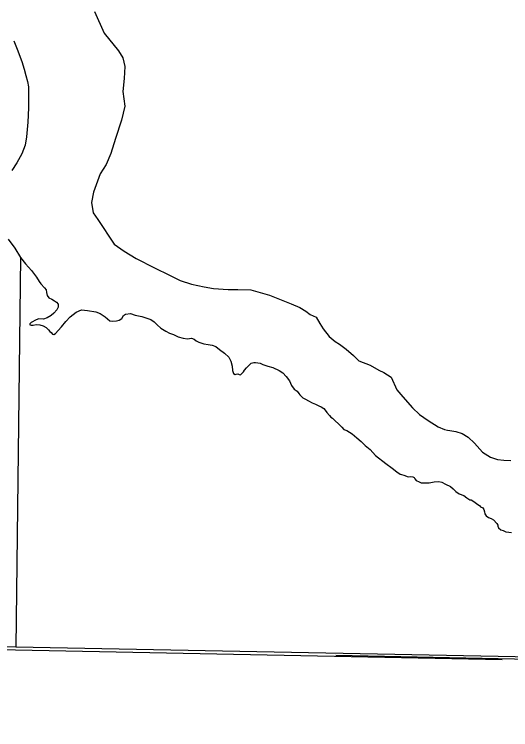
# Model space of a CAD drawing. Extents: x 77230 to 630905, y 790554 to 1662844.
# Drawn here: x 343888 to 347291, y 1568853 to 1573754 of the extents above; entities that cross this region are included whole.
import ezdxf

# ---------------------------------------------------------------- set-up
doc = ezdxf.new("R2010")
doc.units = 0
for name, color, linetype in [('Level 16', 7, 'Continuous'), ('Level 17', 7, 'Continuous'), ('Level 18', 7, 'Continuous'), ('Level 43', 7, 'Continuous')]:
    doc.layers.add(name, color=color, linetype=linetype)

msp = doc.modelspace()

# ---------------------------------------------------------------- linework, layer by layer
at = {"layer": 'Level 16'}
msp.add_lwpolyline([(343929.9, 1572089.3), (343897.7, 1569418)], dxfattribs=at)
at = {"layer": 'Level 17'}
for points in [[(344437.3, 1573773.2), (344504.5, 1573625.3), (344601.5, 1573503.7), (344631.9, 1573455.9), (344646.4, 1573395.8), (344641, 1573313.6), (344631.7, 1573225.3), (344646.5, 1573125.1), (344623.2, 1573028.7), (344582.1, 1572904.1), (344548.9, 1572801.6), (344517.5, 1572725.1), (344476, 1572660.7), (344430.9, 1572536), (344417.4, 1572465.7), (344428, 1572393.6), (344460.4, 1572347.8), (344573.8, 1572178.2), (344642.2, 1572130.6), (344724.7, 1572081.1), (344849.3, 1572017.9), (344951.7, 1571966.5), (345026.1, 1571931), (345102.3, 1571905.5), (345190.5, 1571888.1), (345252.7, 1571876.6), (345354.8, 1571869.3), (345420.9, 1571869.8), (345509, 1571866.5)], [(343884.6, 1573571.4), (343906.8, 1573514.3), (343938.8, 1573430.8), (343956.9, 1573379.3), (343966.6, 1573334.8), (343979.2, 1573294.4), (343984.7, 1573256.8), (343986.1, 1573195.3), (343984.7, 1573113.2), (343981.9, 1573015.7), (343970.8, 1572914.1), (343962.5, 1572857.1), (343940.2, 1572797.2), (343905.4, 1572737.4), (343872, 1572683.1)], [(343884.6, 1573571.4), (343906.8, 1573514.3), (343938.8, 1573430.8), (343956.9, 1573379.3), (343966.6, 1573334.8), (343979.2, 1573294.4), (343984.7, 1573256.8), (343986.1, 1573195.3), (343984.7, 1573113.2), (343981.9, 1573015.7), (343970.8, 1572914.1), (343962.5, 1572857.1), (343940.2, 1572797.2), (343905.4, 1572737.4), (343872, 1572683.1)], [(343847, 1572214.1), (343891.5, 1572150.9), (343931.9, 1572086.9), (343965.2, 1572045.1), (344007, 1571997.8), (344040.4, 1571953.3), (344058.5, 1571924.1), (344069.6, 1571907.4), (344094.6, 1571879.5), (344107.2, 1571867), (344109.9, 1571848.9), (344112.7, 1571828), (344123.9, 1571812.7), (344144.7, 1571801.6), (344164.2, 1571791.8), (344178.1, 1571782.1), (344187.9, 1571768.2), (344189.2, 1571748.7), (344180.9, 1571729.2), (344160, 1571705.6), (344140.5, 1571690.2)], [(343847, 1572214.1), (343891.5, 1572150.9), (343931.9, 1572086.9), (343965.2, 1572045.1), (344007, 1571997.8), (344040.4, 1571953.3), (344058.5, 1571924.1), (344069.6, 1571907.4), (344094.6, 1571879.5), (344107.2, 1571867), (344109.9, 1571848.9), (344112.7, 1571828), (344123.9, 1571812.7), (344144.7, 1571801.6), (344164.2, 1571791.8), (344178.1, 1571782.1), (344187.9, 1571768.2), (344189.2, 1571748.7), (344180.9, 1571729.2), (344160, 1571705.6), (344140.5, 1571690.2)], [(345509, 1571866.5), (345637.4, 1571829.4), (345785.9, 1571770.3), (345846.2, 1571744.7), (345886.4, 1571721), (345916.6, 1571697.1), (345956.8, 1571679.4), (345983.1, 1571635.5), (346005.4, 1571599.6), (346045.9, 1571547.7), (346088.2, 1571512), (346116.4, 1571494.1), (346162.7, 1571460.4), (346213, 1571416.7), (346249.4, 1571378.9), (346327.7, 1571349.4), (346388, 1571315.7), (346420.1, 1571299.9), (346470.4, 1571268.2), (346511.1, 1571182.3), (346551.5, 1571132.5), (346618.2, 1571056.8), (346666.5, 1571013.1), (346724.9, 1570971.4), (346793.3, 1570927.8), (346837.5, 1570910.1), (346857.5, 1570904.3), (346873.6, 1570902.4), (346913.7, 1570894.7), (346957.8, 1570881), (347000, 1570857.2), (347042.4, 1570815.4), (347096.9, 1570753.7), (347151.2, 1570720), (347201.4, 1570704.4), (347243.5, 1570698.7), (347291.5, 1570697)], [(344140.5, 1571690.2), (344114.1, 1571673.5), (344089.1, 1571665.2), (344057.1, 1571668), (344037.6, 1571661), (344002.8, 1571641.5), (343994.5, 1571633.2), (343994.5, 1571627.6), (344004.2, 1571623.4), (344018.1, 1571623.4), (344039, 1571629), (344064, 1571626.2), (344086.3, 1571619.3), (344105.8, 1571608.1), (344122.5, 1571591.4), (344132.2, 1571580.3), (344140.5, 1571574.7), (344150.3, 1571563.6), (344160, 1571559.4), (344169.8, 1571566.4), (344187.9, 1571587.3), (344211.5, 1571613.7), (344242.1, 1571648.5), (344271.3, 1571680.5), (344311.7, 1571713.9), (344347.8, 1571729.2), (344389.6, 1571725), (344446.6, 1571715.3), (344475.8, 1571704.2), (344510.6, 1571680.5), (344543.6, 1571654.1), (344564.5, 1571651.3), (344588.1, 1571654.1), (344606.2, 1571658.2), (344625.7, 1571669.4), (344636.8, 1571690.2), (344650, 1571700.4), (344685.5, 1571704.2), (344717.5, 1571693), (344739.8, 1571687.5), (344763.4, 1571683.3), (344796.8, 1571672.2), (344823.2, 1571662.4), (344846.9, 1571647.1), (344867.8, 1571626.2), (344892.8, 1571604), (344926.2, 1571583.1), (344952.6, 1571570.6), (344979.1, 1571559.4), (345012.5, 1571545.5), (345045.8, 1571535.8), (345075.1, 1571531.6), (345102.2, 1571534.8), (345120.3, 1571529.2), (345134.2, 1571516.7), (345153.7, 1571508.3), (345188.5, 1571495.8), (345216.3, 1571491.6), (345245.5, 1571487.4), (345269.1, 1571477.7), (345295.6, 1571458.2), (345329, 1571433.2), (345358.2, 1571405.3), (345373.5, 1571377.5), (345381.8, 1571342.7), (345383.2, 1571313.5), (345391.6, 1571294), (345401.3, 1571287), (345409.7, 1571288.4), (345420.8, 1571291.2), (345429.1, 1571285.6), (345438.9, 1571284.3), (345458.4, 1571303.7), (345466.7, 1571314.9), (345480.6, 1571331.6), (345498.7, 1571351.1), (345512.6, 1571363.6), (345529.3, 1571369.1), (345541.8, 1571369.1), (345572.4, 1571365), (345591.9, 1571355.2), (345626.7, 1571344.1)], [(344140.5, 1571690.2), (344114.1, 1571673.5), (344089.1, 1571665.2), (344057.1, 1571668), (344037.6, 1571661), (344002.8, 1571641.5), (343994.5, 1571633.2), (343994.5, 1571627.6), (344004.2, 1571623.4), (344018.1, 1571623.4), (344039, 1571629), (344064, 1571626.2), (344086.3, 1571619.3), (344105.8, 1571608.1), (344122.5, 1571591.4), (344132.2, 1571580.3), (344140.5, 1571574.7), (344150.3, 1571563.6), (344160, 1571559.4), (344169.8, 1571566.4), (344187.9, 1571587.3), (344211.5, 1571613.7), (344242.1, 1571648.5), (344271.3, 1571680.5), (344311.7, 1571713.9), (344347.8, 1571729.2), (344389.6, 1571725), (344446.6, 1571715.3), (344475.8, 1571704.2), (344510.6, 1571680.5), (344543.6, 1571654.1), (344564.5, 1571651.3), (344588.1, 1571654.1), (344606.2, 1571658.2), (344625.7, 1571669.4), (344636.8, 1571690.2), (344650, 1571700.4), (344685.5, 1571704.2), (344717.5, 1571693), (344739.8, 1571687.5), (344763.4, 1571683.3), (344796.8, 1571672.2), (344823.2, 1571662.4), (344846.9, 1571647.1), (344867.8, 1571626.2), (344892.8, 1571604), (344926.2, 1571583.1), (344952.6, 1571570.6), (344979.1, 1571559.4), (345012.5, 1571545.5), (345045.8, 1571535.8), (345075.1, 1571531.6), (345102.2, 1571534.8), (345120.3, 1571529.2), (345134.2, 1571516.7), (345153.7, 1571508.3), (345188.5, 1571495.8), (345216.3, 1571491.6), (345245.5, 1571487.4), (345269.1, 1571477.7), (345295.6, 1571458.2), (345329, 1571433.2), (345358.2, 1571405.3), (345373.5, 1571377.5), (345381.8, 1571342.7), (345383.2, 1571313.5), (345391.6, 1571294), (345401.3, 1571287), (345409.7, 1571288.4), (345420.8, 1571291.2), (345429.1, 1571285.6), (345438.9, 1571284.3), (345458.4, 1571303.7), (345466.7, 1571314.9), (345480.6, 1571331.6), (345498.7, 1571351.1), (345512.6, 1571363.6), (345529.3, 1571369.1), (345541.8, 1571369.1), (345572.4, 1571365), (345591.9, 1571355.2), (345626.7, 1571344.1)], [(345626.7, 1571344.1), (345659.5, 1571333.3), (345704.1, 1571313.8), (345729.1, 1571298.5), (345752.1, 1571273.5), (345775, 1571242.8), (345788.9, 1571210.1), (345807.7, 1571185.1), (345826.5, 1571172.6), (345839, 1571156.5), (345846, 1571146.1), (345866.1, 1571127.3), (345884.2, 1571117.6), (345905.8, 1571105.1), (345930.8, 1571092.5), (345953.8, 1571082.8), (345976.7, 1571072.3), (345992.7, 1571064), (346009.4, 1571054.3), (346019.9, 1571042.4), (346031, 1571026.4), (346047.7, 1571005.5), (346058.8, 1570994.4), (346070, 1570986.1), (346086.7, 1570968.7), (346111.3, 1570947.5), (346134.2, 1570924.5), (346147.5, 1570910.6), (346167.6, 1570901.6), (346204.5, 1570880.7), (346235.8, 1570852.2), (346265, 1570827.1), (346292.2, 1570800.7), (346326.9, 1570773.5), (346364.5, 1570731.1), (346434.8, 1570677.5), (346478.6, 1570644.8), (346509.2, 1570620.5), (346532.8, 1570603.8), (346542.6, 1570601.7), (346557.2, 1570596.8), (346587.4, 1570586), (346606.9, 1570587.4), (346620.1, 1570585.3), (346628.4, 1570580.4), (346634.7, 1570572.1), (346643, 1570559.6), (346663.9, 1570550.5), (346676.4, 1570544.9), (346701.5, 1570544.3), (346731.4, 1570544.9), (346766.2, 1570551.2), (346797.5, 1570553.3), (346819.7, 1570549.1), (346843.4, 1570535.2), (346878.2, 1570519.2), (346896.2, 1570502.5), (346915.7, 1570485.8), (346938, 1570469.8), (346970, 1570456.6), (346989.5, 1570442), (346997.1, 1570435.7), (347009.6, 1570428.7), (347020.1, 1570426.7), (347038.2, 1570415.5), (347064.6, 1570396.7), (347077.1, 1570388.4), (347084.8, 1570379.3), (347098.7, 1570372.4), (347107, 1570360.5), (347111.2, 1570344.5), (347112.6, 1570330.6), (347122.3, 1570318.1), (347137.6, 1570307), (347156.4, 1570299.3), (347172.4, 1570289.6), (347195.2, 1570266), (347202.1, 1570254.2), (347202.8, 1570246.6), (347207.7, 1570236.8), (347223.7, 1570222.9), (347239, 1570216.6), (347258.5, 1570209), (347278.6, 1570205.5), (347295.3, 1570203.4)], [(345626.7, 1571344.1), (345659.5, 1571333.3), (345704.1, 1571313.8), (345729.1, 1571298.5), (345752.1, 1571273.5), (345775, 1571242.8), (345788.9, 1571210.1), (345807.7, 1571185.1), (345826.5, 1571172.6), (345839, 1571156.5), (345846, 1571146.1), (345866.1, 1571127.3), (345884.2, 1571117.6), (345905.8, 1571105.1), (345930.8, 1571092.5), (345953.8, 1571082.8), (345976.7, 1571072.3), (345992.7, 1571064), (346009.4, 1571054.3), (346019.9, 1571042.4), (346031, 1571026.4), (346047.7, 1571005.5), (346058.8, 1570994.4), (346070, 1570986.1), (346086.7, 1570968.7), (346111.3, 1570947.5), (346134.2, 1570924.5), (346147.5, 1570910.6), (346167.6, 1570901.6), (346204.5, 1570880.7), (346235.8, 1570852.2), (346265, 1570827.1), (346292.2, 1570800.7), (346326.9, 1570773.5), (346364.5, 1570731.1), (346434.8, 1570677.5), (346478.6, 1570644.8), (346509.2, 1570620.5), (346532.8, 1570603.8), (346542.6, 1570601.7), (346557.2, 1570596.8), (346587.4, 1570586), (346606.9, 1570587.4), (346620.1, 1570585.3), (346628.4, 1570580.4), (346634.7, 1570572.1), (346643, 1570559.6), (346663.9, 1570550.5), (346676.4, 1570544.9), (346701.5, 1570544.3), (346731.4, 1570544.9), (346766.2, 1570551.2), (346797.5, 1570553.3), (346819.7, 1570549.1), (346843.4, 1570535.2), (346878.2, 1570519.2), (346896.2, 1570502.5), (346915.7, 1570485.8), (346938, 1570469.8), (346970, 1570456.6), (346989.5, 1570442), (346997.1, 1570435.7), (347009.6, 1570428.7), (347020.1, 1570426.7), (347038.2, 1570415.5), (347064.6, 1570396.7), (347077.1, 1570388.4), (347084.8, 1570379.3), (347098.7, 1570372.4), (347107, 1570360.5), (347111.2, 1570344.5), (347112.6, 1570330.6), (347122.3, 1570318.1), (347137.6, 1570307), (347156.4, 1570299.3), (347172.4, 1570289.6), (347195.2, 1570266), (347202.1, 1570254.2), (347202.8, 1570246.6), (347207.7, 1570236.8), (347223.7, 1570222.9), (347239, 1570216.6), (347258.5, 1570209), (347278.6, 1570205.5), (347295.3, 1570203.4)]]:
    msp.add_lwpolyline(points, dxfattribs=at)
at = {"layer": 'Level 18'}
for points in [[(343884.6, 1573571.4), (343906.8, 1573514.3), (343938.8, 1573430.8), (343956.9, 1573379.3), (343966.6, 1573334.8), (343979.2, 1573294.4), (343984.7, 1573256.8), (343986.1, 1573195.3), (343984.7, 1573113.2), (343981.9, 1573015.7), (343970.8, 1572914.1), (343962.5, 1572857.1), (343940.2, 1572797.2), (343905.4, 1572737.4), (343872, 1572683.1)], [(343884.6, 1573571.4), (343906.8, 1573514.3), (343938.8, 1573430.8), (343956.9, 1573379.3), (343966.6, 1573334.8), (343979.2, 1573294.4), (343984.7, 1573256.8), (343986.1, 1573195.3), (343984.7, 1573113.2), (343981.9, 1573015.7), (343970.8, 1572914.1), (343962.5, 1572857.1), (343940.2, 1572797.2), (343905.4, 1572737.4), (343872, 1572683.1)], [(343847, 1572214.1), (343891.5, 1572150.9), (343931.9, 1572086.9), (343965.2, 1572045.1), (344007, 1571997.8), (344040.4, 1571953.3), (344058.5, 1571924.1), (344069.6, 1571907.4), (344094.6, 1571879.5), (344107.2, 1571867), (344109.9, 1571848.9), (344112.7, 1571828), (344123.9, 1571812.7), (344144.7, 1571801.6), (344164.2, 1571791.8), (344178.1, 1571782.1), (344187.9, 1571768.2), (344189.2, 1571748.7), (344180.9, 1571729.2), (344160, 1571705.6), (344140.5, 1571690.2)], [(343847, 1572214.1), (343891.5, 1572150.9), (343931.9, 1572086.9), (343965.2, 1572045.1), (344007, 1571997.8), (344040.4, 1571953.3), (344058.5, 1571924.1), (344069.6, 1571907.4), (344094.6, 1571879.5), (344107.2, 1571867), (344109.9, 1571848.9), (344112.7, 1571828), (344123.9, 1571812.7), (344144.7, 1571801.6), (344164.2, 1571791.8), (344178.1, 1571782.1), (344187.9, 1571768.2), (344189.2, 1571748.7), (344180.9, 1571729.2), (344160, 1571705.6), (344140.5, 1571690.2)], [(344140.5, 1571690.2), (344114.1, 1571673.5), (344089.1, 1571665.2), (344057.1, 1571668), (344037.6, 1571661), (344002.8, 1571641.5), (343994.5, 1571633.2), (343994.5, 1571627.6), (344004.2, 1571623.4), (344018.1, 1571623.4), (344039, 1571629), (344064, 1571626.2), (344086.3, 1571619.3), (344105.8, 1571608.1), (344122.5, 1571591.4), (344132.2, 1571580.3), (344140.5, 1571574.7), (344150.3, 1571563.6), (344160, 1571559.4), (344169.8, 1571566.4), (344187.9, 1571587.3), (344211.5, 1571613.7), (344242.1, 1571648.5), (344271.3, 1571680.5), (344311.7, 1571713.9), (344347.8, 1571729.2), (344389.6, 1571725), (344446.6, 1571715.3), (344475.8, 1571704.2), (344510.6, 1571680.5), (344543.6, 1571654.1), (344564.5, 1571651.3), (344588.1, 1571654.1), (344606.2, 1571658.2), (344625.7, 1571669.4), (344636.8, 1571690.2), (344650, 1571700.4), (344685.5, 1571704.2), (344717.5, 1571693), (344739.8, 1571687.5), (344763.4, 1571683.3), (344796.8, 1571672.2), (344823.2, 1571662.4), (344846.9, 1571647.1), (344867.8, 1571626.2), (344892.8, 1571604), (344926.2, 1571583.1), (344952.6, 1571570.6), (344979.1, 1571559.4), (345012.5, 1571545.5), (345045.8, 1571535.8), (345075.1, 1571531.6), (345102.2, 1571534.8), (345120.3, 1571529.2), (345134.2, 1571516.7), (345153.7, 1571508.3), (345188.5, 1571495.8), (345216.3, 1571491.6), (345245.5, 1571487.4), (345269.1, 1571477.7), (345295.6, 1571458.2), (345329, 1571433.2), (345358.2, 1571405.3), (345373.5, 1571377.5), (345381.8, 1571342.7), (345383.2, 1571313.5), (345391.6, 1571294), (345401.3, 1571287), (345409.7, 1571288.4), (345420.8, 1571291.2), (345429.1, 1571285.6), (345438.9, 1571284.3), (345458.4, 1571303.7), (345466.7, 1571314.9), (345480.6, 1571331.6), (345498.7, 1571351.1), (345512.6, 1571363.6), (345529.3, 1571369.1), (345541.8, 1571369.1), (345572.4, 1571365), (345591.9, 1571355.2), (345626.7, 1571344.1)], [(344140.5, 1571690.2), (344114.1, 1571673.5), (344089.1, 1571665.2), (344057.1, 1571668), (344037.6, 1571661), (344002.8, 1571641.5), (343994.5, 1571633.2), (343994.5, 1571627.6), (344004.2, 1571623.4), (344018.1, 1571623.4), (344039, 1571629), (344064, 1571626.2), (344086.3, 1571619.3), (344105.8, 1571608.1), (344122.5, 1571591.4), (344132.2, 1571580.3), (344140.5, 1571574.7), (344150.3, 1571563.6), (344160, 1571559.4), (344169.8, 1571566.4), (344187.9, 1571587.3), (344211.5, 1571613.7), (344242.1, 1571648.5), (344271.3, 1571680.5), (344311.7, 1571713.9), (344347.8, 1571729.2), (344389.6, 1571725), (344446.6, 1571715.3), (344475.8, 1571704.2), (344510.6, 1571680.5), (344543.6, 1571654.1), (344564.5, 1571651.3), (344588.1, 1571654.1), (344606.2, 1571658.2), (344625.7, 1571669.4), (344636.8, 1571690.2), (344650, 1571700.4), (344685.5, 1571704.2), (344717.5, 1571693), (344739.8, 1571687.5), (344763.4, 1571683.3), (344796.8, 1571672.2), (344823.2, 1571662.4), (344846.9, 1571647.1), (344867.8, 1571626.2), (344892.8, 1571604), (344926.2, 1571583.1), (344952.6, 1571570.6), (344979.1, 1571559.4), (345012.5, 1571545.5), (345045.8, 1571535.8), (345075.1, 1571531.6), (345102.2, 1571534.8), (345120.3, 1571529.2), (345134.2, 1571516.7), (345153.7, 1571508.3), (345188.5, 1571495.8), (345216.3, 1571491.6), (345245.5, 1571487.4), (345269.1, 1571477.7), (345295.6, 1571458.2), (345329, 1571433.2), (345358.2, 1571405.3), (345373.5, 1571377.5), (345381.8, 1571342.7), (345383.2, 1571313.5), (345391.6, 1571294), (345401.3, 1571287), (345409.7, 1571288.4), (345420.8, 1571291.2), (345429.1, 1571285.6), (345438.9, 1571284.3), (345458.4, 1571303.7), (345466.7, 1571314.9), (345480.6, 1571331.6), (345498.7, 1571351.1), (345512.6, 1571363.6), (345529.3, 1571369.1), (345541.8, 1571369.1), (345572.4, 1571365), (345591.9, 1571355.2), (345626.7, 1571344.1)], [(345626.7, 1571344.1), (345659.5, 1571333.3), (345704.1, 1571313.8), (345729.1, 1571298.5), (345752.1, 1571273.5), (345775, 1571242.8), (345788.9, 1571210.1), (345807.7, 1571185.1), (345826.5, 1571172.6), (345839, 1571156.5), (345846, 1571146.1), (345866.1, 1571127.3), (345884.2, 1571117.6), (345905.8, 1571105.1), (345930.8, 1571092.5), (345953.8, 1571082.8), (345976.7, 1571072.3), (345992.7, 1571064), (346009.4, 1571054.3), (346019.9, 1571042.4), (346031, 1571026.4), (346047.7, 1571005.5), (346058.8, 1570994.4), (346070, 1570986.1), (346086.7, 1570968.7), (346111.3, 1570947.5), (346134.2, 1570924.5), (346147.5, 1570910.6), (346167.6, 1570901.6), (346204.5, 1570880.7), (346235.8, 1570852.2), (346265, 1570827.1), (346292.2, 1570800.7), (346326.9, 1570773.5), (346364.5, 1570731.1), (346434.8, 1570677.5), (346478.6, 1570644.8), (346509.2, 1570620.5), (346532.8, 1570603.8), (346542.6, 1570601.7), (346557.2, 1570596.8), (346587.4, 1570586), (346606.9, 1570587.4), (346620.1, 1570585.3), (346628.4, 1570580.4), (346634.7, 1570572.1), (346643, 1570559.6), (346663.9, 1570550.5), (346676.4, 1570544.9), (346701.5, 1570544.3), (346731.4, 1570544.9), (346766.2, 1570551.2), (346797.5, 1570553.3), (346819.7, 1570549.1), (346843.4, 1570535.2), (346878.2, 1570519.2), (346896.2, 1570502.5), (346915.7, 1570485.8), (346938, 1570469.8), (346970, 1570456.6), (346989.5, 1570442), (346997.1, 1570435.7), (347009.6, 1570428.7), (347020.1, 1570426.7), (347038.2, 1570415.5), (347064.6, 1570396.7), (347077.1, 1570388.4), (347084.8, 1570379.3), (347098.7, 1570372.4), (347107, 1570360.5), (347111.2, 1570344.5), (347112.6, 1570330.6), (347122.3, 1570318.1), (347137.6, 1570307), (347156.4, 1570299.3), (347172.4, 1570289.6), (347195.2, 1570266), (347202.1, 1570254.2), (347202.8, 1570246.6), (347207.7, 1570236.8), (347223.7, 1570222.9), (347239, 1570216.6), (347258.5, 1570209), (347278.6, 1570205.5), (347295.3, 1570203.4)], [(345626.7, 1571344.1), (345659.5, 1571333.3), (345704.1, 1571313.8), (345729.1, 1571298.5), (345752.1, 1571273.5), (345775, 1571242.8), (345788.9, 1571210.1), (345807.7, 1571185.1), (345826.5, 1571172.6), (345839, 1571156.5), (345846, 1571146.1), (345866.1, 1571127.3), (345884.2, 1571117.6), (345905.8, 1571105.1), (345930.8, 1571092.5), (345953.8, 1571082.8), (345976.7, 1571072.3), (345992.7, 1571064), (346009.4, 1571054.3), (346019.9, 1571042.4), (346031, 1571026.4), (346047.7, 1571005.5), (346058.8, 1570994.4), (346070, 1570986.1), (346086.7, 1570968.7), (346111.3, 1570947.5), (346134.2, 1570924.5), (346147.5, 1570910.6), (346167.6, 1570901.6), (346204.5, 1570880.7), (346235.8, 1570852.2), (346265, 1570827.1), (346292.2, 1570800.7), (346326.9, 1570773.5), (346364.5, 1570731.1), (346434.8, 1570677.5), (346478.6, 1570644.8), (346509.2, 1570620.5), (346532.8, 1570603.8), (346542.6, 1570601.7), (346557.2, 1570596.8), (346587.4, 1570586), (346606.9, 1570587.4), (346620.1, 1570585.3), (346628.4, 1570580.4), (346634.7, 1570572.1), (346643, 1570559.6), (346663.9, 1570550.5), (346676.4, 1570544.9), (346701.5, 1570544.3), (346731.4, 1570544.9), (346766.2, 1570551.2), (346797.5, 1570553.3), (346819.7, 1570549.1), (346843.4, 1570535.2), (346878.2, 1570519.2), (346896.2, 1570502.5), (346915.7, 1570485.8), (346938, 1570469.8), (346970, 1570456.6), (346989.5, 1570442), (346997.1, 1570435.7), (347009.6, 1570428.7), (347020.1, 1570426.7), (347038.2, 1570415.5), (347064.6, 1570396.7), (347077.1, 1570388.4), (347084.8, 1570379.3), (347098.7, 1570372.4), (347107, 1570360.5), (347111.2, 1570344.5), (347112.6, 1570330.6), (347122.3, 1570318.1), (347137.6, 1570307), (347156.4, 1570299.3), (347172.4, 1570289.6), (347195.2, 1570266), (347202.1, 1570254.2), (347202.8, 1570246.6), (347207.7, 1570236.8), (347223.7, 1570222.9), (347239, 1570216.6), (347258.5, 1570209), (347278.6, 1570205.5), (347295.3, 1570203.4)], [(349211.6, 1569314.3), (343897.7, 1569418), (338690.2, 1569474.1), (333322.8, 1569445.1)], [(346093, 1569363.8), (349211.9, 1569300), (354526.5, 1569264.2), (354523, 1569202), (359550.3, 1569033.6), (364698.6, 1568852.6)]]:
    msp.add_lwpolyline(points, dxfattribs=at)
at = {"layer": 'Level 43'}
msp.add_lwpolyline([(342122.6, 1569420.2), (343896.8, 1569399.6), (347232.7, 1569332.7)], dxfattribs=at)

doc.saveas('drawing.dxf')
